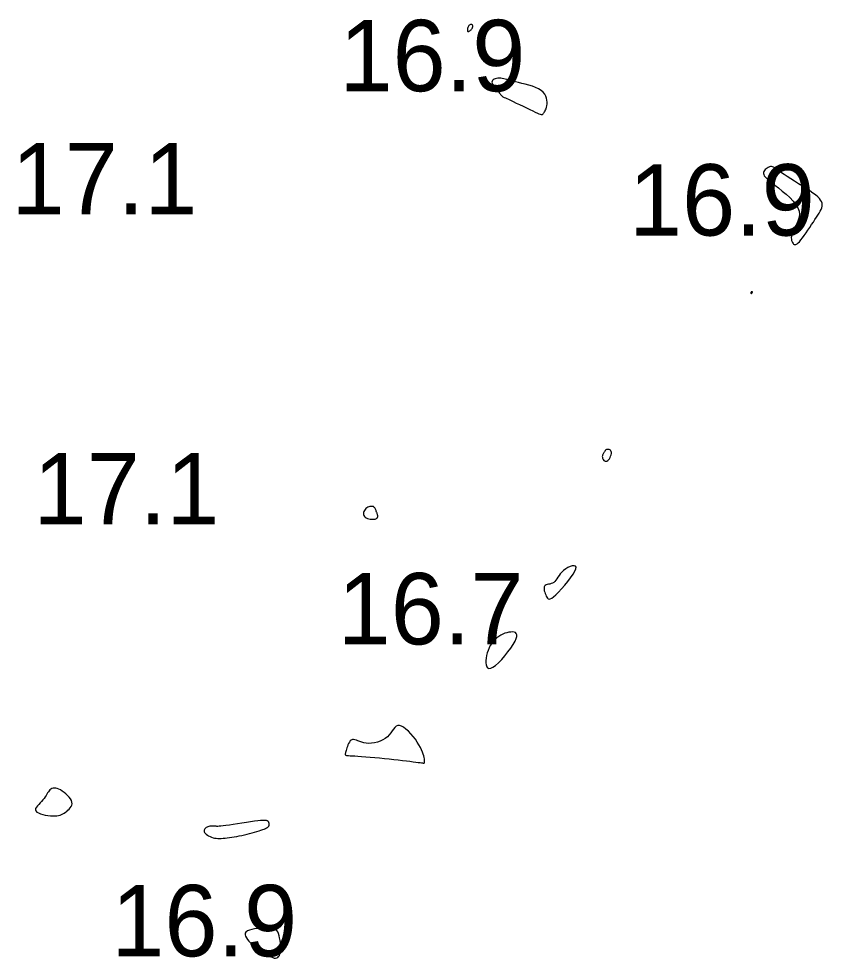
# Model space of a CAD drawing. Extents: x 3040093 to 3056816, y 408076 to 509144.
# Drawn here: x 3046658.8 to 3046715, y 434975.8 to 435041.7 of the extents above; entities that cross this region are included whole.
import ezdxf

# ---------------------------------------------------------------- set-up
doc = ezdxf.new("R2010")
doc.units = 0
doc.layers.add('V-CHAN-CONT-EL17', color=7, linetype='Continuous')
doc.layers.add('V-TOPO-SOUN-0610', color=7, linetype='Continuous')

msp = doc.modelspace()

# ---------------------------------------------------------------- linework, layer by layer
at = {"layer": 'V-CHAN-CONT-EL17'}
for points in [[(3046690.235, 435040.765), (3046690.27, 435040.771), (3046690.309, 435040.788), (3046690.352, 435040.815), (3046690.395, 435040.849), (3046690.437, 435040.889), (3046690.474, 435040.932), (3046690.506, 435040.976), (3046690.53, 435041.019), (3046690.545, 435041.061), (3046690.554, 435041.1), (3046690.555, 435041.136), (3046690.551, 435041.169), (3046690.54, 435041.198), (3046690.524, 435041.222), (3046690.504, 435041.239), (3046690.478, 435041.251), (3046690.45, 435041.256), (3046690.419, 435041.255), (3046690.387, 435041.246), (3046690.354, 435041.23), (3046690.321, 435041.206), (3046690.289, 435041.174), (3046690.26, 435041.135), (3046690.234, 435041.087), (3046690.212, 435041.034), (3046690.195, 435040.979), (3046690.183, 435040.924), (3046690.178, 435040.873), (3046690.179, 435040.829), (3046690.189, 435040.794), (3046690.207, 435040.772)], [(3046692.324, 435036.578), (3046692.376, 435036.512), (3046692.423, 435036.453), (3046692.466, 435036.399), (3046692.504, 435036.352), (3046692.54, 435036.31), (3046692.573, 435036.274), (3046692.603, 435036.243), (3046692.634, 435036.218), (3046692.668, 435036.195), (3046692.71, 435036.172), (3046692.764, 435036.145), (3046692.837, 435036.112), (3046692.931, 435036.07), (3046693.052, 435036.015), (3046693.204, 435035.944), (3046693.39, 435035.856), (3046693.603, 435035.754), (3046693.834, 435035.643), (3046694.073, 435035.528), (3046694.312, 435035.413), (3046694.54, 435035.303), (3046694.75, 435035.203), (3046694.931, 435035.118), (3046695.077, 435035.051), (3046695.191, 435035.001), (3046695.278, 435034.969), (3046695.343, 435034.951), (3046695.391, 435034.947), (3046695.427, 435034.955), (3046695.457, 435034.973), (3046695.486, 435035.001), (3046695.517, 435035.037), (3046695.551, 435035.081), (3046695.586, 435035.135), (3046695.621, 435035.198), (3046695.656, 435035.272), (3046695.687, 435035.358), (3046695.715, 435035.455), (3046695.737, 435035.565), (3046695.753, 435035.688), (3046695.759, 435035.82), (3046695.75, 435035.96), (3046695.722, 435036.102), (3046695.672, 435036.244), (3046695.595, 435036.383), (3046695.488, 435036.514), (3046695.345, 435036.636), (3046695.166, 435036.744), (3046694.957, 435036.839), (3046694.726, 435036.924), (3046694.481, 435036.999), (3046694.232, 435037.066), (3046693.986, 435037.126), (3046693.753, 435037.18), (3046693.541, 435037.231), (3046693.355, 435037.279), (3046693.195, 435037.323), (3046693.056, 435037.364), (3046692.933, 435037.4), (3046692.823, 435037.43), (3046692.721, 435037.455), (3046692.622, 435037.474), (3046692.524, 435037.485), (3046692.422, 435037.489), (3046692.32, 435037.485), (3046692.22, 435037.473), (3046692.128, 435037.452), (3046692.046, 435037.422), (3046691.979, 435037.384), (3046691.93, 435037.336), (3046691.903, 435037.28), (3046691.9, 435037.214), (3046691.919, 435037.14), (3046691.957, 435037.061), (3046692.007, 435036.978), (3046692.068, 435036.894), (3046692.133, 435036.809), (3046692.201, 435036.728), (3046692.265, 435036.65)], [(3046711.701, 435029.999), (3046711.955, 435029.802), (3046712.226, 435029.589), (3046712.498, 435029.363), (3046712.759, 435029.129), (3046712.994, 435028.89), (3046713.188, 435028.651), (3046713.329, 435028.416), (3046713.406, 435028.189), (3046713.427, 435027.969), (3046713.402, 435027.759), (3046713.343, 435027.557), (3046713.262, 435027.365), (3046713.169, 435027.183), (3046713.076, 435027.012), (3046712.995, 435026.851), (3046712.934, 435026.701), (3046712.893, 435026.563), (3046712.87, 435026.436), (3046712.863, 435026.32), (3046712.869, 435026.216), (3046712.886, 435026.123), (3046712.912, 435026.041), (3046712.944, 435025.972), (3046712.981, 435025.914), (3046713.023, 435025.871), (3046713.07, 435025.844), (3046713.125, 435025.836), (3046713.188, 435025.85), (3046713.26, 435025.887), (3046713.341, 435025.95), (3046713.434, 435026.041), (3046713.538, 435026.163), (3046713.652, 435026.309), (3046713.773, 435026.476), (3046713.898, 435026.657), (3046714.027, 435026.847), (3046714.155, 435027.041), (3046714.282, 435027.233), (3046714.404, 435027.418), (3046714.52, 435027.591), (3046714.627, 435027.752), (3046714.725, 435027.903), (3046714.812, 435028.044), (3046714.886, 435028.176), (3046714.945, 435028.301), (3046714.99, 435028.418), (3046715.017, 435028.53), (3046715.025, 435028.638), (3046715.012, 435028.742), (3046714.976, 435028.847), (3046714.915, 435028.954), (3046714.826, 435029.065), (3046714.708, 435029.183), (3046714.557, 435029.311), (3046714.371, 435029.449), (3046714.151, 435029.601), (3046713.903, 435029.763), (3046713.637, 435029.932), (3046713.362, 435030.103), (3046713.087, 435030.273), (3046712.821, 435030.438), (3046712.575, 435030.595), (3046712.356, 435030.739), (3046712.172, 435030.868), (3046712.019, 435030.981), (3046711.894, 435031.078), (3046711.789, 435031.157), (3046711.701, 435031.22), (3046711.623, 435031.266), (3046711.551, 435031.295), (3046711.479, 435031.307), (3046711.403, 435031.301), (3046711.325, 435031.279), (3046711.246, 435031.245), (3046711.17, 435031.2), (3046711.099, 435031.146), (3046711.036, 435031.086), (3046710.983, 435031.022), (3046710.943, 435030.957), (3046710.918, 435030.891), (3046710.912, 435030.822), (3046710.929, 435030.747), (3046710.972, 435030.664), (3046711.044, 435030.568), (3046711.15, 435030.456), (3046711.293, 435030.326), (3046711.476, 435030.175)], [(3046710.039, 435022.422), (3046710.044, 435022.419), (3046710.051, 435022.418), (3046710.058, 435022.419), (3046710.065, 435022.422), (3046710.073, 435022.426), (3046710.081, 435022.432), (3046710.09, 435022.438), (3046710.098, 435022.446), (3046710.106, 435022.454), (3046710.114, 435022.462), (3046710.121, 435022.47), (3046710.127, 435022.479), (3046710.133, 435022.487), (3046710.137, 435022.495), (3046710.14, 435022.502), (3046710.142, 435022.509), (3046710.143, 435022.515), (3046710.142, 435022.52), (3046710.14, 435022.524), (3046710.137, 435022.527), (3046710.133, 435022.53), (3046710.127, 435022.532), (3046710.12, 435022.533), (3046710.112, 435022.534), (3046710.103, 435022.534), (3046710.094, 435022.533), (3046710.084, 435022.531), (3046710.075, 435022.528), (3046710.065, 435022.523), (3046710.057, 435022.517), (3046710.049, 435022.509), (3046710.043, 435022.5), (3046710.038, 435022.489), (3046710.034, 435022.477), (3046710.032, 435022.465), (3046710.031, 435022.454), (3046710.031, 435022.443), (3046710.032, 435022.434), (3046710.035, 435022.427)], [(3046699.643, 435010.885), (3046699.666, 435010.827), (3046699.697, 435010.771), (3046699.736, 435010.723), (3046699.781, 435010.684), (3046699.832, 435010.66), (3046699.886, 435010.654), (3046699.944, 435010.668), (3046700.003, 435010.707), (3046700.062, 435010.765), (3046700.118, 435010.839), (3046700.169, 435010.924), (3046700.211, 435011.014), (3046700.244, 435011.104), (3046700.264, 435011.191), (3046700.268, 435011.269), (3046700.256, 435011.335), (3046700.229, 435011.387), (3046700.192, 435011.428), (3046700.146, 435011.458), (3046700.096, 435011.478), (3046700.044, 435011.49), (3046699.994, 435011.493), (3046699.949, 435011.489), (3046699.912, 435011.48), (3046699.881, 435011.465), (3046699.856, 435011.445), (3046699.834, 435011.421), (3046699.816, 435011.394), (3046699.798, 435011.363), (3046699.78, 435011.33), (3046699.759, 435011.295), (3046699.736, 435011.259), (3046699.712, 435011.222), (3046699.688, 435011.183), (3046699.665, 435011.141), (3046699.646, 435011.096), (3046699.633, 435011.049), (3046699.627, 435010.998), (3046699.63, 435010.944)], [(3046683.021, 435006.734), (3046683.095, 435006.689), (3046683.181, 435006.654), (3046683.274, 435006.626), (3046683.371, 435006.607), (3046683.466, 435006.596), (3046683.557, 435006.592), (3046683.639, 435006.596), (3046683.708, 435006.606), (3046683.765, 435006.623), (3046683.81, 435006.645), (3046683.845, 435006.671), (3046683.871, 435006.702), (3046683.888, 435006.736), (3046683.898, 435006.772), (3046683.901, 435006.81), (3046683.898, 435006.849), (3046683.891, 435006.888), (3046683.879, 435006.929), (3046683.865, 435006.971), (3046683.849, 435007.014), (3046683.831, 435007.059), (3046683.813, 435007.104), (3046683.796, 435007.152), (3046683.779, 435007.2), (3046683.763, 435007.249), (3046683.745, 435007.297), (3046683.725, 435007.343), (3046683.701, 435007.385), (3046683.671, 435007.423), (3046683.635, 435007.454), (3046683.591, 435007.478), (3046683.537, 435007.493), (3046683.476, 435007.5), (3046683.41, 435007.498), (3046683.341, 435007.486), (3046683.27, 435007.465), (3046683.2, 435007.435), (3046683.133, 435007.394), (3046683.071, 435007.344), (3046683.016, 435007.284), (3046682.97, 435007.217), (3046682.934, 435007.144), (3046682.909, 435007.069), (3046682.899, 435006.993), (3046682.903, 435006.919), (3046682.924, 435006.85), (3046682.963, 435006.787)], [(3046696.562, 435001.499), (3046696.772, 435001.725), (3046696.991, 435001.976), (3046697.206, 435002.238), (3046697.405, 435002.498), (3046697.574, 435002.741), (3046697.701, 435002.956), (3046697.774, 435003.127), (3046697.784, 435003.246), (3046697.737, 435003.314), (3046697.646, 435003.338), (3046697.522, 435003.323), (3046697.376, 435003.277), (3046697.218, 435003.205), (3046697.062, 435003.113), (3046696.917, 435003.008), (3046696.792, 435002.894), (3046696.686, 435002.776), (3046696.596, 435002.658), (3046696.516, 435002.542), (3046696.443, 435002.432), (3046696.372, 435002.332), (3046696.301, 435002.245), (3046696.223, 435002.175), (3046696.138, 435002.123), (3046696.046, 435002.086), (3046695.953, 435002.06), (3046695.861, 435002.039), (3046695.774, 435002.019), (3046695.697, 435001.995), (3046695.632, 435001.963), (3046695.584, 435001.917), (3046695.555, 435001.854), (3046695.544, 435001.776), (3046695.547, 435001.687), (3046695.563, 435001.591), (3046695.59, 435001.491), (3046695.623, 435001.391), (3046695.661, 435001.295), (3046695.701, 435001.205), (3046695.741, 435001.127), (3046695.786, 435001.065), (3046695.838, 435001.024), (3046695.903, 435001.008), (3046695.985, 435001.024), (3046696.087, 435001.077), (3046696.215, 435001.17), (3046696.373, 435001.31)], [(3046691.465, 434996.7), (3046691.466, 434996.535), (3046691.486, 434996.389), (3046691.528, 434996.269), (3046691.595, 434996.185), (3046691.689, 434996.144), (3046691.811, 434996.154), (3046691.965, 434996.224), (3046692.15, 434996.359), (3046692.358, 434996.547), (3046692.579, 434996.777), (3046692.802, 434997.033), (3046693.018, 434997.302), (3046693.215, 434997.571), (3046693.384, 434997.826), (3046693.513, 434998.053), (3046693.596, 434998.242), (3046693.635, 434998.392), (3046693.634, 434998.508), (3046693.599, 434998.594), (3046693.535, 434998.652), (3046693.447, 434998.686), (3046693.339, 434998.7), (3046693.218, 434998.697), (3046693.086, 434998.681), (3046692.949, 434998.651), (3046692.806, 434998.607), (3046692.662, 434998.549), (3046692.518, 434998.477), (3046692.376, 434998.39), (3046692.24, 434998.289), (3046692.111, 434998.173), (3046691.991, 434998.041), (3046691.882, 434997.897), (3046691.783, 434997.741), (3046691.697, 434997.577), (3046691.623, 434997.406), (3046691.562, 434997.23), (3046691.515, 434997.052), (3046691.482, 434996.874)], [(3046681.647, 434990.07), (3046681.671, 434990.059), (3046681.709, 434990.051), (3046681.767, 434990.045), (3046681.849, 434990.04), (3046681.959, 434990.034), (3046682.103, 434990.026), (3046682.285, 434990.015), (3046682.509, 434989.999), (3046682.768, 434989.98), (3046683.057, 434989.957), (3046683.368, 434989.931), (3046683.696, 434989.903), (3046684.032, 434989.872), (3046684.371, 434989.84), (3046684.706, 434989.807), (3046685.03, 434989.773), (3046685.34, 434989.738), (3046685.632, 434989.705), (3046685.905, 434989.672), (3046686.155, 434989.641), (3046686.378, 434989.613), (3046686.572, 434989.587), (3046686.734, 434989.564), (3046686.862, 434989.546), (3046686.96, 434989.532), (3046687.031, 434989.521), (3046687.081, 434989.514), (3046687.114, 434989.509), (3046687.134, 434989.508), (3046687.146, 434989.51), (3046687.154, 434989.514), (3046687.162, 434989.522), (3046687.17, 434989.533), (3046687.177, 434989.551), (3046687.182, 434989.577), (3046687.185, 434989.614), (3046687.183, 434989.662), (3046687.176, 434989.725), (3046687.164, 434989.805), (3046687.145, 434989.901), (3046687.117, 434990.015), (3046687.079, 434990.145), (3046687.029, 434990.288), (3046686.965, 434990.446), (3046686.885, 434990.615), (3046686.787, 434990.794), (3046686.67, 434990.984), (3046686.532, 434991.18), (3046686.379, 434991.378), (3046686.215, 434991.568), (3046686.045, 434991.744), (3046685.876, 434991.899), (3046685.711, 434992.023), (3046685.557, 434992.111), (3046685.419, 434992.154), (3046685.3, 434992.148), (3046685.196, 434992.098), (3046685.102, 434992.012), (3046685.012, 434991.901), (3046684.921, 434991.771), (3046684.822, 434991.631), (3046684.71, 434991.491), (3046684.58, 434991.358), (3046684.427, 434991.239), (3046684.255, 434991.137), (3046684.068, 434991.053), (3046683.872, 434990.985), (3046683.673, 434990.936), (3046683.474, 434990.906), (3046683.28, 434990.894), (3046683.098, 434990.903), (3046682.931, 434990.931), (3046682.779, 434990.972), (3046682.64, 434991.022), (3046682.515, 434991.072), (3046682.401, 434991.118), (3046682.299, 434991.153), (3046682.206, 434991.17), (3046682.122, 434991.163), (3046682.046, 434991.128), (3046681.978, 434991.068), (3046681.917, 434990.988), (3046681.863, 434990.894), (3046681.815, 434990.792), (3046681.773, 434990.686), (3046681.737, 434990.582), (3046681.705, 434990.485), (3046681.679, 434990.4), (3046681.658, 434990.327), (3046681.641, 434990.264), (3046681.63, 434990.212), (3046681.623, 434990.169), (3046681.621, 434990.134), (3046681.625, 434990.106), (3046681.633, 434990.086)], [(3046661.302, 434985.809), (3046661.434, 434985.82), (3046661.551, 434985.84), (3046661.656, 434985.87), (3046661.753, 434985.908), (3046661.844, 434985.954), (3046661.933, 434986.008), (3046662.023, 434986.068), (3046662.116, 434986.135), (3046662.208, 434986.208), (3046662.294, 434986.287), (3046662.371, 434986.373), (3046662.433, 434986.465), (3046662.476, 434986.563), (3046662.495, 434986.667), (3046662.487, 434986.778), (3046662.447, 434986.895), (3046662.379, 434987.015), (3046662.288, 434987.135), (3046662.181, 434987.253), (3046662.061, 434987.364), (3046661.933, 434987.466), (3046661.804, 434987.556), (3046661.678, 434987.631), (3046661.559, 434987.688), (3046661.448, 434987.728), (3046661.345, 434987.75), (3046661.25, 434987.757), (3046661.162, 434987.749), (3046661.083, 434987.726), (3046661.01, 434987.689), (3046660.945, 434987.639), (3046660.886, 434987.578), (3046660.832, 434987.506), (3046660.779, 434987.424), (3046660.726, 434987.335), (3046660.669, 434987.24), (3046660.607, 434987.14), (3046660.535, 434987.037), (3046660.452, 434986.932), (3046660.357, 434986.827), (3046660.255, 434986.722), (3046660.155, 434986.619), (3046660.065, 434986.518), (3046659.992, 434986.421), (3046659.944, 434986.328), (3046659.928, 434986.241), (3046659.954, 434986.16), (3046660.025, 434986.086), (3046660.136, 434986.019), (3046660.278, 434985.961), (3046660.443, 434985.912), (3046660.621, 434985.871), (3046660.805, 434985.84), (3046660.985, 434985.82), (3046661.153, 434985.809)], [(3046671.779, 434984.646), (3046671.829, 434984.586), (3046671.893, 434984.526), (3046671.971, 434984.468), (3046672.059, 434984.414), (3046672.156, 434984.365), (3046672.259, 434984.322), (3046672.365, 434984.287), (3046672.474, 434984.261), (3046672.586, 434984.244), (3046672.701, 434984.235), (3046672.82, 434984.232), (3046672.945, 434984.236), (3046673.076, 434984.246), (3046673.214, 434984.26), (3046673.361, 434984.278), (3046673.517, 434984.299), (3046673.68, 434984.323), (3046673.85, 434984.35), (3046674.025, 434984.38), (3046674.204, 434984.413), (3046674.385, 434984.449), (3046674.567, 434984.487), (3046674.748, 434984.529), (3046674.928, 434984.573), (3046675.104, 434984.62), (3046675.273, 434984.667), (3046675.435, 434984.716), (3046675.586, 434984.763), (3046675.724, 434984.81), (3046675.848, 434984.855), (3046675.955, 434984.897), (3046676.043, 434984.935), (3046676.114, 434984.971), (3046676.171, 434985.003), (3046676.214, 434985.034), (3046676.246, 434985.063), (3046676.268, 434985.091), (3046676.284, 434985.118), (3046676.294, 434985.144), (3046676.3, 434985.171), (3046676.304, 434985.198), (3046676.305, 434985.224), (3046676.304, 434985.249), (3046676.301, 434985.274), (3046676.296, 434985.297), (3046676.291, 434985.318), (3046676.284, 434985.338), (3046676.277, 434985.355), (3046676.27, 434985.371), (3046676.262, 434985.385), (3046676.253, 434985.398), (3046676.242, 434985.411), (3046676.23, 434985.423), (3046676.216, 434985.436), (3046676.2, 434985.449), (3046676.18, 434985.463), (3046676.153, 434985.477), (3046676.112, 434985.489), (3046676.052, 434985.497), (3046675.967, 434985.5), (3046675.851, 434985.498), (3046675.7, 434985.487), (3046675.507, 434985.467), (3046675.269, 434985.437), (3046674.995, 434985.398), (3046674.698, 434985.355), (3046674.389, 434985.307), (3046674.08, 434985.26), (3046673.782, 434985.214), (3046673.508, 434985.173), (3046673.269, 434985.139), (3046673.075, 434985.113), (3046672.921, 434985.097), (3046672.801, 434985.087), (3046672.708, 434985.082), (3046672.637, 434985.083), (3046672.58, 434985.086), (3046672.531, 434985.091), (3046672.484, 434985.096), (3046672.434, 434985.101), (3046672.379, 434985.104), (3046672.321, 434985.104), (3046672.26, 434985.102), (3046672.197, 434985.097), (3046672.134, 434985.087), (3046672.07, 434985.072), (3046672.007, 434985.052), (3046671.945, 434985.025), (3046671.888, 434984.993), (3046671.836, 434984.956), (3046671.793, 434984.913), (3046671.76, 434984.867), (3046671.74, 434984.816), (3046671.735, 434984.762), (3046671.748, 434984.705)], [(3046675.154, 434976.787), (3046675.234, 434976.727), (3046675.309, 434976.676), (3046675.383, 434976.63), (3046675.458, 434976.585), (3046675.537, 434976.538), (3046675.623, 434976.485), (3046675.718, 434976.422), (3046675.824, 434976.347), (3046675.94, 434976.264), (3046676.061, 434976.177), (3046676.185, 434976.091), (3046676.31, 434976.011), (3046676.431, 434975.941), (3046676.546, 434975.888), (3046676.652, 434975.855), (3046676.747, 434975.846), (3046676.83, 434975.861), (3046676.901, 434975.9), (3046676.96, 434975.962), (3046677.009, 434976.044), (3046677.046, 434976.148), (3046677.073, 434976.27), (3046677.089, 434976.411), (3046677.096, 434976.569), (3046677.092, 434976.738), (3046677.079, 434976.914), (3046677.058, 434977.091), (3046677.029, 434977.263), (3046676.992, 434977.424), (3046676.949, 434977.57), (3046676.899, 434977.694), (3046676.843, 434977.792), (3046676.779, 434977.866), (3046676.705, 434977.92), (3046676.617, 434977.955), (3046676.514, 434977.976), (3046676.393, 434977.984), (3046676.251, 434977.983), (3046676.087, 434977.977), (3046675.898, 434977.966), (3046675.694, 434977.951), (3046675.484, 434977.93), (3046675.277, 434977.902), (3046675.082, 434977.864), (3046674.91, 434977.815), (3046674.771, 434977.754), (3046674.672, 434977.679), (3046674.623, 434977.589), (3046674.616, 434977.488), (3046674.646, 434977.379), (3046674.704, 434977.267), (3046674.783, 434977.155), (3046674.875, 434977.047), (3046674.972, 434976.947), (3046675.067, 434976.86)]]:
    msp.add_lwpolyline(points, close=True, dxfattribs=at)

# ---------------------------------------------------------------- texts
at = {"layer": 'V-TOPO-SOUN-0610'}
for s, p in [('16.9 ', (3046681.223, 435036.58)), ('17.1 ', (3046658.253, 435027.95)), ('16.9 ', (3046701.493, 435026.47)), ('17.1 ', (3046659.793, 435006.23)), ('16.7 ', (3046681.093, 434997.83)), ('16.9 ', (3046665.243, 434975.98))]:
    msp.add_text(s, height=5, dxfattribs=at).set_placement(p)

doc.saveas('drawing.dxf')
